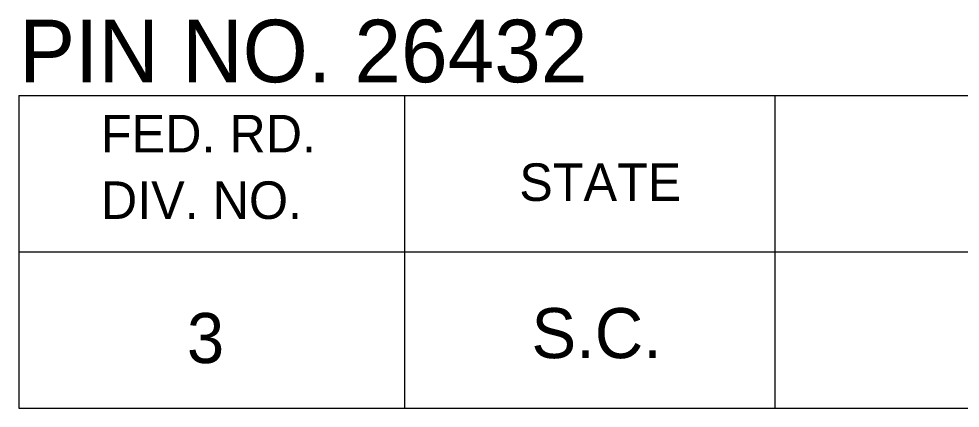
# Model space of a CAD drawing. Extents: x 1000 to 1162, y 999 to 8520.
# Drawn here: x 1133.06 to 1140.57, y 5700.05 to 5703.16 of the extents above; entities that cross this region are included whole.
import ezdxf

# ---------------------------------------------------------------- set-up
doc = ezdxf.new("R2010")
doc.units = 0
doc.layers.add('Level 20', color=7, linetype='Continuous')
doc.layers.add('Level 3', color=7, linetype='Continuous')

msp = doc.modelspace()

# ---------------------------------------------------------------- linework, layer by layer
at = {"layer": 'Level 3'}
for p, q in [((1133.055, 5702.5458), (1161.555, 5702.5458)), ((1133.055, 5702.5458), (1133.055, 5700.0458)), ((1133.055, 5702.5458), (1161.555, 5702.5458)), ((1133.055, 5702.5458), (1133.055, 5700.0458)), ((1133.055, 5702.5458), (1161.555, 5702.5458)), ((1133.055, 5702.5458), (1133.055, 5700.0458)), ((1133.055, 5702.5458), (1161.555, 5702.5458)), ((1133.055, 5702.5458), (1133.055, 5700.0458)), ((1133.055, 5702.5458), (1161.555, 5702.5458)), ((1133.055, 5702.5458), (1133.055, 5700.0458)), ((1133.055, 5702.5458), (1161.555, 5702.5458)), ((1133.055, 5702.5458), (1133.055, 5700.0458)), ((1133.055, 5702.5458), (1161.555, 5702.5458)), ((1133.055, 5702.5458), (1133.055, 5700.0458)), ((1133.055, 5702.5458), (1161.555, 5702.5458)), ((1133.055, 5702.5458), (1133.055, 5700.0458)), ((1133.055, 5702.5458), (1161.555, 5702.5458)), ((1133.055, 5702.5458), (1133.055, 5700.0458)), ((1133.055, 5702.5458), (1161.555, 5702.5458)), ((1133.055, 5702.5458), (1133.055, 5700.0458)), ((1133.055, 5702.5458), (1161.555, 5702.5458)), ((1133.055, 5702.5458), (1133.055, 5700.0458)), ((1133.055, 5702.5458), (1161.555, 5702.5458)), ((1133.055, 5702.5458), (1133.055, 5700.0458)), ((1133.055, 5702.5458), (1161.555, 5702.5458)), ((1133.055, 5702.5458), (1133.055, 5700.0458)), ((1133.055, 5702.5458), (1161.555, 5702.5458)), ((1133.055, 5702.5458), (1133.055, 5700.0458)), ((1133.055, 5702.5458), (1161.555, 5702.5458)), ((1133.055, 5702.5458), (1133.055, 5700.0458)), ((1133.055, 5702.5458), (1161.555, 5702.5458)), ((1133.055, 5702.5458), (1133.055, 5700.0458)), ((1133.055, 5702.5458), (1161.555, 5702.5458)), ((1133.055, 5702.5458), (1133.055, 5700.0458)), ((1133.055, 5702.5458), (1161.555, 5702.5458)), ((1133.055, 5702.5458), (1133.055, 5700.0458)), ((1133.055, 5702.5458), (1161.555, 5702.5458)), ((1133.055, 5702.5458), (1133.055, 5700.0458)), ((1133.055, 5702.5458), (1161.555, 5702.5458)), ((1133.055, 5702.5458), (1133.055, 5700.0458)), ((1133.055, 5702.5458), (1161.555, 5702.5458)), ((1133.055, 5702.5458), (1133.055, 5700.0458)), ((1133.055, 5702.5458), (1161.555, 5702.5458)), ((1133.055, 5702.5458), (1133.055, 5700.0458)), ((1133.055, 5702.5458), (1161.555, 5702.5458)), ((1133.055, 5702.5458), (1133.055, 5700.0458)), ((1133.055, 5702.5458), (1161.555, 5702.5458)), ((1133.055, 5702.5458), (1133.055, 5700.0458)), ((1133.055, 5702.5458), (1161.555, 5702.5458)), ((1133.055, 5702.5458), (1133.055, 5700.0458)), ((1133.055, 5702.5458), (1161.555, 5702.5458)), ((1133.055, 5702.5458), (1133.055, 5700.0458)), ((1133.055, 5702.5458), (1161.555, 5702.5458)), ((1133.055, 5702.5458), (1133.055, 5700.0458)), ((1133.055, 5702.5458), (1161.555, 5702.5458)), ((1133.055, 5702.5458), (1133.055, 5700.0458)), ((1133.055, 5702.5458), (1161.555, 5702.5458)), ((1133.055, 5702.5458), (1133.055, 5700.0458)), ((1133.055, 5702.5458), (1161.555, 5702.5458)), ((1133.055, 5702.5458), (1133.055, 5700.0458)), ((1133.055, 5702.5458), (1161.555, 5702.5458)), ((1133.055, 5702.5458), (1133.055, 5700.0458)), ((1133.055, 5702.5458), (1161.555, 5702.5458)), ((1133.055, 5702.5458), (1133.055, 5700.0458)), ((1133.055, 5702.5458), (1161.555, 5702.5458)), ((1133.055, 5702.5458), (1133.055, 5700.0458)), ((1133.055, 5702.5458), (1161.555, 5702.5458)), ((1133.055, 5702.5458), (1133.055, 5700.0458)), ((1133.055, 5702.5458), (1161.555, 5702.5458)), ((1133.055, 5702.5458), (1133.055, 5700.0458)), ((1133.055, 5702.5458), (1161.555, 5702.5458)), ((1133.055, 5702.5458), (1133.055, 5700.0458)), ((1133.055, 5702.5458), (1161.555, 5702.5458)), ((1133.055, 5702.5458), (1133.055, 5700.0458)), ((1133.055, 5702.5458), (1161.555, 5702.5458)), ((1133.055, 5702.5458), (1133.055, 5700.0458)), ((1133.055, 5702.5458), (1161.555, 5702.5458)), ((1133.055, 5702.5458), (1133.055, 5700.0458)), ((1136.1323, 5702.5458), (1136.1323, 5700.0458)), ((1136.1323, 5702.5458), (1136.1323, 5700.0458)), ((1136.1323, 5702.5458), (1136.1323, 5700.0458)), ((1136.1323, 5702.5458), (1136.1323, 5700.0458)), ((1136.1323, 5702.5458), (1136.1323, 5700.0458)), ((1136.1323, 5702.5458), (1136.1323, 5700.0458)), ((1136.1323, 5702.5458), (1136.1323, 5700.0458)), ((1136.1323, 5702.5458), (1136.1323, 5700.0458)), ((1136.1323, 5702.5458), (1136.1323, 5700.0458)), ((1136.1323, 5702.5458), (1136.1323, 5700.0458)), ((1136.1323, 5702.5458), (1136.1323, 5700.0458)), ((1136.1323, 5702.5458), (1136.1323, 5700.0458)), ((1136.1323, 5702.5458), (1136.1323, 5700.0458)), ((1136.1323, 5702.5458), (1136.1323, 5700.0458)), ((1136.1323, 5702.5458), (1136.1323, 5700.0458)), ((1136.1323, 5702.5458), (1136.1323, 5700.0458)), ((1136.1323, 5702.5458), (1136.1323, 5700.0458)), ((1136.1323, 5702.5458), (1136.1323, 5700.0458)), ((1136.1323, 5702.5458), (1136.1323, 5700.0458)), ((1136.1323, 5702.5458), (1136.1323, 5700.0458)), ((1136.1323, 5702.5458), (1136.1323, 5700.0458)), ((1136.1323, 5702.5458), (1136.1323, 5700.0458)), ((1136.1323, 5702.5458), (1136.1323, 5700.0458)), ((1136.1323, 5702.5458), (1136.1323, 5700.0458)), ((1136.1323, 5702.5458), (1136.1323, 5700.0458)), ((1136.1323, 5702.5458), (1136.1323, 5700.0458)), ((1136.1323, 5702.5458), (1136.1323, 5700.0458)), ((1136.1323, 5702.5458), (1136.1323, 5700.0458)), ((1136.1323, 5702.5458), (1136.1323, 5700.0458)), ((1136.1323, 5702.5458), (1136.1323, 5700.0458)), ((1136.1323, 5702.5458), (1136.1323, 5700.0458)), ((1136.1323, 5702.5458), (1136.1323, 5700.0458)), ((1136.1323, 5702.5458), (1136.1323, 5700.0458)), ((1136.1323, 5702.5458), (1136.1323, 5700.0458)), ((1136.1323, 5702.5458), (1136.1323, 5700.0458)), ((1136.1323, 5702.5458), (1136.1323, 5700.0458)), ((1136.1323, 5702.5458), (1136.1323, 5700.0458)), ((1136.1323, 5702.5458), (1136.1323, 5700.0458)), ((1136.1323, 5702.5458), (1136.1323, 5700.0458)), ((1139.0868, 5702.5458), (1139.0868, 5700.0458)), ((1139.0868, 5702.5458), (1139.0868, 5700.0458)), ((1139.0868, 5702.5458), (1139.0868, 5700.0458)), ((1139.0868, 5702.5458), (1139.0868, 5700.0458)), ((1139.0868, 5702.5458), (1139.0868, 5700.0458)), ((1139.0868, 5702.5458), (1139.0868, 5700.0458)), ((1139.0868, 5702.5458), (1139.0868, 5700.0458)), ((1139.0868, 5702.5458), (1139.0868, 5700.0458)), ((1139.0868, 5702.5458), (1139.0868, 5700.0458)), ((1139.0868, 5702.5458), (1139.0868, 5700.0458)), ((1139.0868, 5702.5458), (1139.0868, 5700.0458)), ((1139.0868, 5702.5458), (1139.0868, 5700.0458)), ((1139.0868, 5702.5458), (1139.0868, 5700.0458)), ((1139.0868, 5702.5458), (1139.0868, 5700.0458)), ((1139.0868, 5702.5458), (1139.0868, 5700.0458)), ((1139.0868, 5702.5458), (1139.0868, 5700.0458)), ((1139.0868, 5702.5458), (1139.0868, 5700.0458)), ((1139.0868, 5702.5458), (1139.0868, 5700.0458)), ((1139.0868, 5702.5458), (1139.0868, 5700.0458)), ((1139.0868, 5702.5458), (1139.0868, 5700.0458)), ((1139.0868, 5702.5458), (1139.0868, 5700.0458)), ((1139.0868, 5702.5458), (1139.0868, 5700.0458)), ((1139.0868, 5702.5458), (1139.0868, 5700.0458)), ((1139.0868, 5702.5458), (1139.0868, 5700.0458)), ((1139.0868, 5702.5458), (1139.0868, 5700.0458)), ((1139.0868, 5702.5458), (1139.0868, 5700.0458)), ((1139.0868, 5702.5458), (1139.0868, 5700.0458)), ((1139.0868, 5702.5458), (1139.0868, 5700.0458)), ((1139.0868, 5702.5458), (1139.0868, 5700.0458)), ((1139.0868, 5702.5458), (1139.0868, 5700.0458)), ((1139.0868, 5702.5458), (1139.0868, 5700.0458)), ((1139.0868, 5702.5458), (1139.0868, 5700.0458)), ((1139.0868, 5702.5458), (1139.0868, 5700.0458)), ((1139.0868, 5702.5458), (1139.0868, 5700.0458)), ((1139.0868, 5702.5458), (1139.0868, 5700.0458)), ((1139.0868, 5702.5458), (1139.0868, 5700.0458)), ((1139.0868, 5702.5458), (1139.0868, 5700.0458)), ((1139.0868, 5702.5458), (1139.0868, 5700.0458)), ((1139.0868, 5702.5458), (1139.0868, 5700.0458)), ((1133.055, 5701.2958), (1161.555, 5701.2958)), ((1133.055, 5701.2958), (1161.555, 5701.2958)), ((1133.055, 5701.2958), (1161.555, 5701.2958)), ((1133.055, 5701.2958), (1161.555, 5701.2958)), ((1133.055, 5701.2958), (1161.555, 5701.2958)), ((1133.055, 5701.2958), (1161.555, 5701.2958)), ((1133.055, 5701.2958), (1161.555, 5701.2958)), ((1133.055, 5701.2958), (1161.555, 5701.2958)), ((1133.055, 5701.2958), (1161.555, 5701.2958)), ((1133.055, 5701.2958), (1161.555, 5701.2958)), ((1133.055, 5701.2958), (1161.555, 5701.2958)), ((1133.055, 5701.2958), (1161.555, 5701.2958)), ((1133.055, 5701.2958), (1161.555, 5701.2958)), ((1133.055, 5701.2958), (1161.555, 5701.2958)), ((1133.055, 5701.2958), (1161.555, 5701.2958)), ((1133.055, 5701.2958), (1161.555, 5701.2958)), ((1133.055, 5701.2958), (1161.555, 5701.2958)), ((1133.055, 5701.2958), (1161.555, 5701.2958)), ((1133.055, 5701.2958), (1161.555, 5701.2958)), ((1133.055, 5701.2958), (1161.555, 5701.2958)), ((1133.055, 5701.2958), (1161.555, 5701.2958)), ((1133.055, 5701.2958), (1161.555, 5701.2958)), ((1133.055, 5701.2958), (1161.555, 5701.2958)), ((1133.055, 5701.2958), (1161.555, 5701.2958)), ((1133.055, 5701.2958), (1161.555, 5701.2958)), ((1133.055, 5701.2958), (1161.555, 5701.2958)), ((1133.055, 5701.2958), (1161.555, 5701.2958)), ((1133.055, 5701.2958), (1161.555, 5701.2958)), ((1133.055, 5701.2958), (1161.555, 5701.2958)), ((1133.055, 5701.2958), (1161.555, 5701.2958)), ((1133.055, 5701.2958), (1161.555, 5701.2958)), ((1133.055, 5701.2958), (1161.555, 5701.2958)), ((1133.055, 5701.2958), (1161.555, 5701.2958)), ((1133.055, 5701.2958), (1161.555, 5701.2958)), ((1133.055, 5701.2958), (1161.555, 5701.2958)), ((1133.055, 5701.2958), (1161.555, 5701.2958)), ((1133.055, 5701.2958), (1161.555, 5701.2958)), ((1133.055, 5701.2958), (1161.555, 5701.2958)), ((1133.055, 5701.2958), (1161.555, 5701.2958)), ((1133.055, 5700.0458), (1161.555, 5700.0458)), ((1133.055, 5700.0458), (1161.555, 5700.0458)), ((1133.055, 5700.0458), (1161.555, 5700.0458)), ((1133.055, 5700.0458), (1161.555, 5700.0458)), ((1133.055, 5700.0458), (1161.555, 5700.0458)), ((1133.055, 5700.0458), (1161.555, 5700.0458)), ((1133.055, 5700.0458), (1161.555, 5700.0458)), ((1133.055, 5700.0458), (1161.555, 5700.0458)), ((1133.055, 5700.0458), (1161.555, 5700.0458)), ((1133.055, 5700.0458), (1161.555, 5700.0458)), ((1133.055, 5700.0458), (1161.555, 5700.0458)), ((1133.055, 5700.0458), (1161.555, 5700.0458)), ((1133.055, 5700.0458), (1161.555, 5700.0458)), ((1133.055, 5700.0458), (1161.555, 5700.0458)), ((1133.055, 5700.0458), (1161.555, 5700.0458)), ((1133.055, 5700.0458), (1161.555, 5700.0458)), ((1133.055, 5700.0458), (1161.555, 5700.0458)), ((1133.055, 5700.0458), (1161.555, 5700.0458)), ((1133.055, 5700.0458), (1161.555, 5700.0458)), ((1133.055, 5700.0458), (1161.555, 5700.0458)), ((1133.055, 5700.0458), (1161.555, 5700.0458)), ((1133.055, 5700.0458), (1161.555, 5700.0458)), ((1133.055, 5700.0458), (1161.555, 5700.0458)), ((1133.055, 5700.0458), (1161.555, 5700.0458)), ((1133.055, 5700.0458), (1161.555, 5700.0458)), ((1133.055, 5700.0458), (1161.555, 5700.0458)), ((1133.055, 5700.0458), (1161.555, 5700.0458)), ((1133.055, 5700.0458), (1161.555, 5700.0458)), ((1133.055, 5700.0458), (1161.555, 5700.0458)), ((1133.055, 5700.0458), (1161.555, 5700.0458)), ((1133.055, 5700.0458), (1161.555, 5700.0458)), ((1133.055, 5700.0458), (1161.555, 5700.0458)), ((1133.055, 5700.0458), (1161.555, 5700.0458)), ((1133.055, 5700.0458), (1161.555, 5700.0458)), ((1133.055, 5700.0458), (1161.555, 5700.0458)), ((1133.055, 5700.0458), (1161.555, 5700.0458)), ((1133.055, 5700.0458), (1161.555, 5700.0458)), ((1133.055, 5700.0458), (1161.555, 5700.0458)), ((1133.055, 5700.0458), (1161.555, 5700.0458))]:
    msp.add_line(p, q, dxfattribs=at)

# ---------------------------------------------------------------- texts
at = {"layer": 'Level 20'}
msp.add_text('PIN NO. 26432', height=0.5, dxfattribs=at).set_placement((1133.0578, 5702.65))
at = {"layer": 'Level 3'}
for s, height, p in [('FED. RD.', 0.3, (1133.7098, 5702.0896)), ('FED. RD.', 0.3, (1133.7098, 5702.0896)), ('FED. RD.', 0.3, (1133.7098, 5702.0896)), ('FED. RD.', 0.3, (1133.7098, 5702.0896)), ('FED. RD.', 0.3, (1133.7098, 5702.0896)), ('FED. RD.', 0.3, (1133.7098, 5702.0896)), ('FED. RD.', 0.3, (1133.7098, 5702.0896)), ('FED. RD.', 0.3, (1133.7098, 5702.0896)), ('FED. RD.', 0.3, (1133.7098, 5702.0896)), ('FED. RD.', 0.3, (1133.7098, 5702.0896)), ('FED. RD.', 0.3, (1133.7098, 5702.0896)), ('FED. RD.', 0.3, (1133.7098, 5702.0896)), ('FED. RD.', 0.3, (1133.7098, 5702.0896)), ('FED. RD.', 0.3, (1133.7098, 5702.0896)), ('FED. RD.', 0.3, (1133.7098, 5702.0896)), ('FED. RD.', 0.3, (1133.7098, 5702.0896)), ('FED. RD.', 0.3, (1133.7098, 5702.0896)), ('FED. RD.', 0.3, (1133.7098, 5702.0896)), ('FED. RD.', 0.3, (1133.7098, 5702.0896)), ('FED. RD.', 0.3, (1133.7098, 5702.0896)), ('FED. RD.', 0.3, (1133.7098, 5702.0896)), ('FED. RD.', 0.3, (1133.7098, 5702.0896)), ('FED. RD.', 0.3, (1133.7098, 5702.0896)), ('FED. RD.', 0.3, (1133.7098, 5702.0896)), ('FED. RD.', 0.3, (1133.7098, 5702.0896)), ('FED. RD.', 0.3, (1133.7098, 5702.0896)), ('FED. RD.', 0.3, (1133.7098, 5702.0896)), ('FED. RD.', 0.3, (1133.7098, 5702.0896)), ('FED. RD.', 0.3, (1133.7098, 5702.0896)), ('FED. RD.', 0.3, (1133.7098, 5702.0896)), ('FED. RD.', 0.3, (1133.7098, 5702.0896)), ('FED. RD.', 0.3, (1133.7098, 5702.0896)), ('FED. RD.', 0.3, (1133.7098, 5702.0896)), ('FED. RD.', 0.3, (1133.7098, 5702.0896)), ('FED. RD.', 0.3, (1133.7098, 5702.0896)), ('FED. RD.', 0.3, (1133.7098, 5702.0896)), ('FED. RD.', 0.3, (1133.7098, 5702.0896)), ('FED. RD.', 0.3, (1133.7098, 5702.0896)), ('FED. RD.', 0.3, (1133.7098, 5702.0896)), ('STATE', 0.3, (1137.0478, 5701.7021)), ('STATE', 0.3, (1137.0478, 5701.7021)), ('STATE', 0.3, (1137.0478, 5701.7021)), ('STATE', 0.3, (1137.0478, 5701.7021)), ('STATE', 0.3, (1137.0478, 5701.7021)), ('STATE', 0.3, (1137.0478, 5701.7021)), ('STATE', 0.3, (1137.0478, 5701.7021)), ('STATE', 0.3, (1137.0478, 5701.7021)), ('STATE', 0.3, (1137.0478, 5701.7021)), ('STATE', 0.3, (1137.0478, 5701.7021)), ('STATE', 0.3, (1137.0478, 5701.7021)), ('STATE', 0.3, (1137.0478, 5701.7021)), ('STATE', 0.3, (1137.0478, 5701.7021)), ('STATE', 0.3, (1137.0478, 5701.7021)), ('STATE', 0.3, (1137.0478, 5701.7021)), ('STATE', 0.3, (1137.0478, 5701.7021)), ('STATE', 0.3, (1137.0478, 5701.7021)), ('STATE', 0.3, (1137.0478, 5701.7021)), ('STATE', 0.3, (1137.0478, 5701.7021)), ('STATE', 0.3, (1137.0478, 5701.7021)), ('STATE', 0.3, (1137.0478, 5701.7021)), ('STATE', 0.3, (1137.0478, 5701.7021)), ('STATE', 0.3, (1137.0478, 5701.7021)), ('STATE', 0.3, (1137.0478, 5701.7021)), ('STATE', 0.3, (1137.0478, 5701.7021)), ('STATE', 0.3, (1137.0478, 5701.7021)), ('STATE', 0.3, (1137.0478, 5701.7021)), ('STATE', 0.3, (1137.0478, 5701.7021)), ('STATE', 0.3, (1137.0478, 5701.7021)), ('STATE', 0.3, (1137.0478, 5701.7021)), ('STATE', 0.3, (1137.0478, 5701.7021)), ('STATE', 0.3, (1137.0478, 5701.7021)), ('STATE', 0.3, (1137.0478, 5701.7021)), ('STATE', 0.3, (1137.0478, 5701.7021)), ('STATE', 0.3, (1137.0478, 5701.7021)), ('STATE', 0.3, (1137.0478, 5701.7021)), ('STATE', 0.3, (1137.0478, 5701.7021)), ('STATE', 0.3, (1137.0478, 5701.7021)), ('STATE', 0.3, (1137.0478, 5701.7021)), ('DIV. NO.', 0.3, (1133.7098, 5701.5583)), ('DIV. NO.', 0.3, (1133.7098, 5701.5583)), ('DIV. NO.', 0.3, (1133.7098, 5701.5583)), ('DIV. NO.', 0.3, (1133.7098, 5701.5583)), ('DIV. NO.', 0.3, (1133.7098, 5701.5583)), ('DIV. NO.', 0.3, (1133.7098, 5701.5583)), ('DIV. NO.', 0.3, (1133.7098, 5701.5583)), ('DIV. NO.', 0.3, (1133.7098, 5701.5583)), ('DIV. NO.', 0.3, (1133.7098, 5701.5583)), ('DIV. NO.', 0.3, (1133.7098, 5701.5583)), ('DIV. NO.', 0.3, (1133.7098, 5701.5583)), ('DIV. NO.', 0.3, (1133.7098, 5701.5583)), ('DIV. NO.', 0.3, (1133.7098, 5701.5583)), ('DIV. NO.', 0.3, (1133.7098, 5701.5583)), ('DIV. NO.', 0.3, (1133.7098, 5701.5583)), ('DIV. NO.', 0.3, (1133.7098, 5701.5583)), ('DIV. NO.', 0.3, (1133.7098, 5701.5583)), ('DIV. NO.', 0.3, (1133.7098, 5701.5583)), ('DIV. NO.', 0.3, (1133.7098, 5701.5583)), ('DIV. NO.', 0.3, (1133.7098, 5701.5583)), ('DIV. NO.', 0.3, (1133.7098, 5701.5583)), ('DIV. NO.', 0.3, (1133.7098, 5701.5583)), ('DIV. NO.', 0.3, (1133.7098, 5701.5583)), ('DIV. NO.', 0.3, (1133.7098, 5701.5583)), ('DIV. NO.', 0.3, (1133.7098, 5701.5583)), ('DIV. NO.', 0.3, (1133.7098, 5701.5583)), ('DIV. NO.', 0.3, (1133.7098, 5701.5583)), ('DIV. NO.', 0.3, (1133.7098, 5701.5583)), ('DIV. NO.', 0.3, (1133.7098, 5701.5583)), ('DIV. NO.', 0.3, (1133.7098, 5701.5583)), ('DIV. NO.', 0.3, (1133.7098, 5701.5583)), ('DIV. NO.', 0.3, (1133.7098, 5701.5583)), ('DIV. NO.', 0.3, (1133.7098, 5701.5583)), ('DIV. NO.', 0.3, (1133.7098, 5701.5583)), ('DIV. NO.', 0.3, (1133.7098, 5701.5583)), ('DIV. NO.', 0.3, (1133.7098, 5701.5583)), ('DIV. NO.', 0.3, (1133.7098, 5701.5583)), ('DIV. NO.', 0.3, (1133.7098, 5701.5583)), ('DIV. NO.', 0.3, (1133.7098, 5701.5583)), ('3', 0.4, (1134.3961, 5700.4065)), ('3', 0.4, (1134.3961, 5700.4065)), ('3', 0.4, (1134.3961, 5700.4065)), ('3', 0.4, (1134.3961, 5700.4065)), ('3', 0.4, (1134.3961, 5700.4065)), ('3', 0.4, (1134.3961, 5700.4065)), ('3', 0.4, (1134.3961, 5700.4065)), ('3', 0.4, (1134.3961, 5700.4065)), ('3', 0.4, (1134.3961, 5700.4065)), ('3', 0.4, (1134.3961, 5700.4065)), ('3', 0.4, (1134.3961, 5700.4065)), ('3', 0.4, (1134.3961, 5700.4065)), ('3', 0.4, (1134.3961, 5700.4065)), ('3', 0.4, (1134.3961, 5700.4065)), ('3', 0.4, (1134.3961, 5700.4065)), ('3', 0.4, (1134.3961, 5700.4065)), ('3', 0.4, (1134.3961, 5700.4065)), ('3', 0.4, (1134.3961, 5700.4065)), ('3', 0.4, (1134.3961, 5700.4065)), ('3', 0.4, (1134.3961, 5700.4065)), ('3', 0.4, (1134.3961, 5700.4065)), ('3', 0.4, (1134.3961, 5700.4065)), ('3', 0.4, (1134.3961, 5700.4065)), ('3', 0.4, (1134.3961, 5700.4065)), ('3', 0.4, (1134.3961, 5700.4065)), ('3', 0.4, (1134.3961, 5700.4065)), ('3', 0.4, (1134.3961, 5700.4065)), ('3', 0.4, (1134.3961, 5700.4065)), ('3', 0.4, (1134.3961, 5700.4065)), ('3', 0.4, (1134.3961, 5700.4065)), ('3', 0.4, (1134.3961, 5700.4065)), ('3', 0.4, (1134.3961, 5700.4065)), ('3', 0.4, (1134.3961, 5700.4065)), ('3', 0.4, (1134.3961, 5700.4065)), ('3', 0.4, (1134.3961, 5700.4065)), ('3', 0.4, (1134.3961, 5700.4065)), ('3', 0.4, (1134.3961, 5700.4065)), ('3', 0.4, (1134.3961, 5700.4065)), ('3', 0.4, (1134.3961, 5700.4065)), ('S.C.', 0.39999, (1137.1448, 5700.4458)), ('S.C.', 0.39999, (1137.1448, 5700.4458)), ('S.C.', 0.39999, (1137.1448, 5700.4458)), ('S.C.', 0.39999, (1137.1448, 5700.4458)), ('S.C.', 0.39999, (1137.1448, 5700.4458)), ('S.C.', 0.39999, (1137.1448, 5700.4458)), ('S.C.', 0.39999, (1137.1448, 5700.4458)), ('S.C.', 0.39999, (1137.1448, 5700.4458)), ('S.C.', 0.39999, (1137.1448, 5700.4458)), ('S.C.', 0.39999, (1137.1448, 5700.4458)), ('S.C.', 0.39999, (1137.1448, 5700.4458)), ('S.C.', 0.39999, (1137.1448, 5700.4458)), ('S.C.', 0.39999, (1137.1448, 5700.4458)), ('S.C.', 0.39999, (1137.1448, 5700.4458)), ('S.C.', 0.39999, (1137.1448, 5700.4458)), ('S.C.', 0.39999, (1137.1448, 5700.4458)), ('S.C.', 0.39999, (1137.1448, 5700.4458)), ('S.C.', 0.39999, (1137.1448, 5700.4458)), ('S.C.', 0.39999, (1137.1448, 5700.4458)), ('S.C.', 0.39999, (1137.1448, 5700.4458)), ('S.C.', 0.39999, (1137.1448, 5700.4458)), ('S.C.', 0.39999, (1137.1448, 5700.4458)), ('S.C.', 0.39999, (1137.1448, 5700.4458)), ('S.C.', 0.39999, (1137.1448, 5700.4458)), ('S.C.', 0.39999, (1137.1448, 5700.4458)), ('S.C.', 0.39999, (1137.1448, 5700.4458)), ('S.C.', 0.39999, (1137.1448, 5700.4458)), ('S.C.', 0.39999, (1137.1448, 5700.4458)), ('S.C.', 0.39999, (1137.1448, 5700.4458)), ('S.C.', 0.39999, (1137.1448, 5700.4458)), ('S.C.', 0.39999, (1137.1448, 5700.4458)), ('S.C.', 0.39999, (1137.1448, 5700.4458)), ('S.C.', 0.39999, (1137.1448, 5700.4458)), ('S.C.', 0.39999, (1137.1448, 5700.4458)), ('S.C.', 0.39999, (1137.1448, 5700.4458)), ('S.C.', 0.39999, (1137.1448, 5700.4458)), ('S.C.', 0.39999, (1137.1448, 5700.4458)), ('S.C.', 0.39999, (1137.1448, 5700.4458)), ('S.C.', 0.39999, (1137.1448, 5700.4458))]:
    msp.add_text(s, height=height, dxfattribs=at).set_placement(p)

doc.saveas('drawing.dxf')
